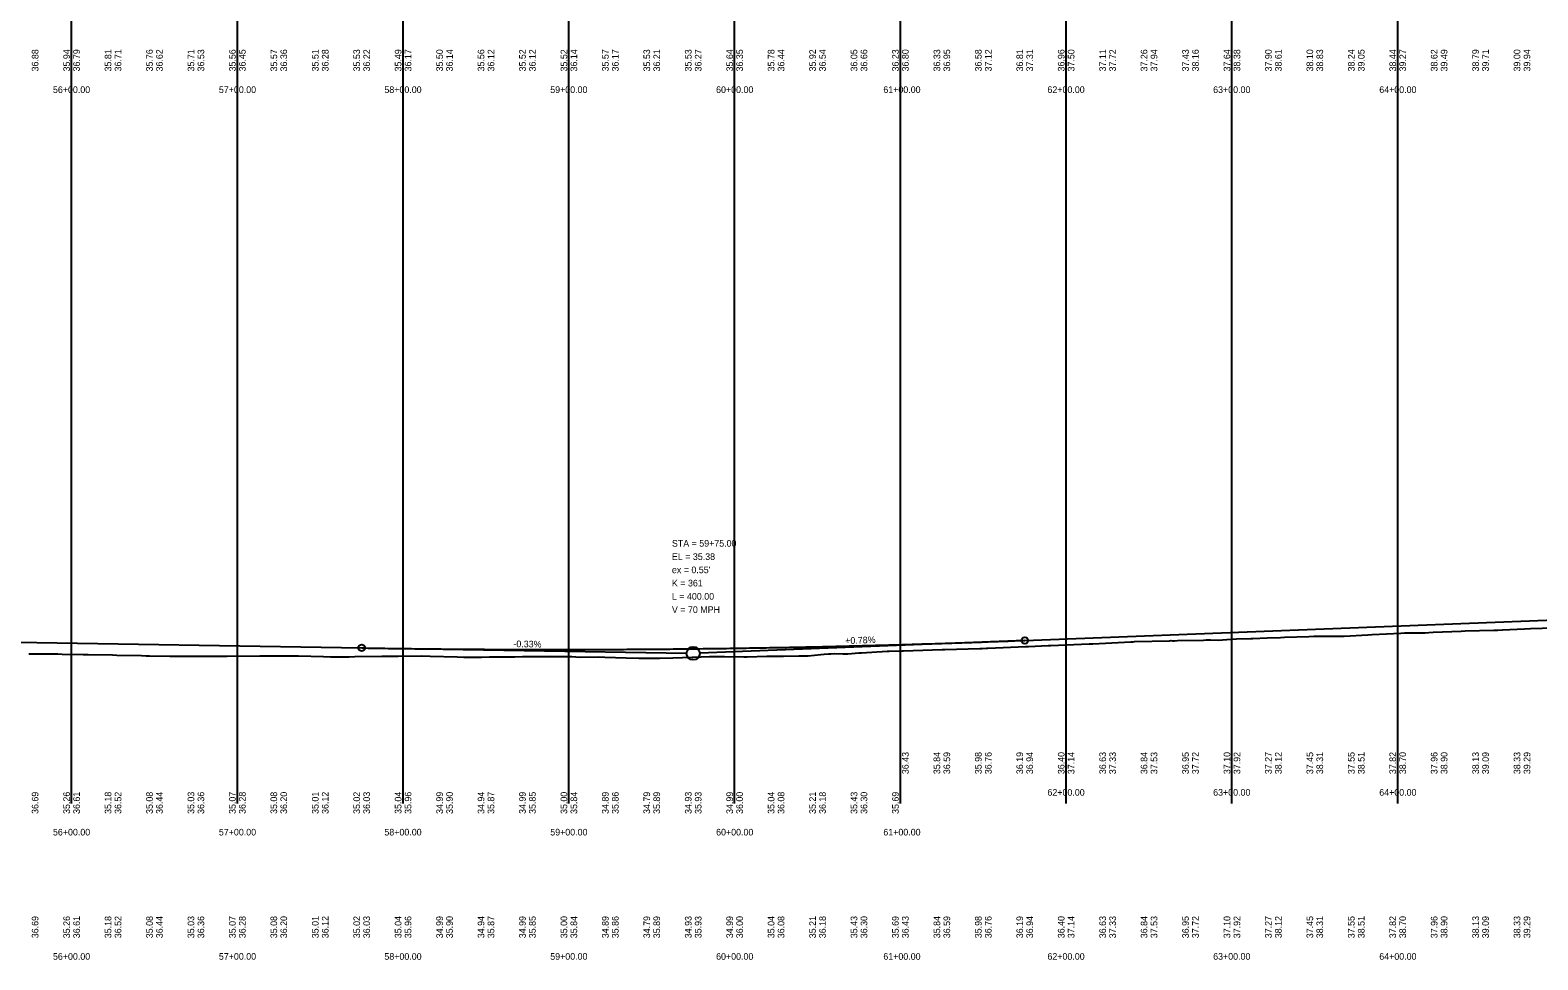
# Model space of a CAD drawing. Extents: x 3880794 to 3915434, y 287517 to 300173.
# Drawn here: x 3904726 to 3905636, y 292382 to 292943 of the extents above; entities that cross this region are included whole.
import ezdxf

# ---------------------------------------------------------------- set-up
doc = ezdxf.new("R2010")
doc.units = 0
for name, color, linetype in [('Level 1', 7, 'Continuous'), ('Level 30', 7, 'Continuous'), ('Level 31', 7, 'Continuous'), ('Level 32', 7, 'Continuous')]:
    doc.layers.add(name, color=color, linetype=linetype)

msp = doc.modelspace()

# ---------------------------------------------------------------- linework, layer by layer
at = {"layer": 'Level 1'}
for p, q in [((3904751.21, 292476.49), (3904751.21, 293504.13)), ((3904851.21, 292476.49), (3904851.21, 293504.13)), ((3904951.21, 292476.49), (3904951.21, 293504.13)), ((3905051.21, 292476.49), (3905051.21, 293504.13)), ((3905151.21, 292476.49), (3905151.21, 293504.13)), ((3905251.21, 292476.49), (3905251.21, 293504.13)), ((3905351.21, 292476.49), (3905351.21, 293504.13)), ((3905451.21, 292476.49), (3905451.21, 293504.13)), ((3905551.21, 292476.49), (3905551.21, 293504.13)), ((3905326.21, 292574.82), (3905901.21, 292597.29)), ((3904651.21, 292574.77), (3904926.21, 292570.28)), ((3905326.21, 292574.82), (3905130.21, 292567.17)), ((3904926.21, 292570.28), (3905122.21, 292567.07))]:
    msp.add_line(p, q, dxfattribs=at)
for points in [[(3905390.2, 292573.97), (3905390.84, 292573.98), (3905391.56, 292574.01), (3905392.38, 292574.09), (3905413.61, 292574.65), (3905414.41, 292574.68), (3905415.4, 292574.63), (3905416.64, 292574.65), (3905418.45, 292574.72), (3905434.14, 292575.05), (3905435.71, 292575.17), (3905438.24, 292575.15), (3905442.91, 292575.07), (3905448.1, 292575.31), (3905453.97, 292575.86), (3905462.61, 292576), (3905463.87, 292576.07), (3905472.49, 292576.32), (3905480.6, 292576.63), (3905482.84, 292576.7), (3905497.56, 292577.26), (3905500.64, 292577.37), (3905516.23, 292577.42), (3905518.82, 292577.47), (3905533.2, 292578.24), (3905535.73, 292578.34), (3905553.08, 292579.29), (3905555.38, 292579.42), (3905567.81, 292579.49), (3905570.08, 292579.64), (3905572.66, 292579.73), (3905589.57, 292580.5), (3905591.94, 292580.56), (3905609.19, 292580.97), (3905611.7, 292581.03), (3905614.34, 292581.13), (3905627.64, 292581.86), (3905631.31, 292581.92), (3905645.46, 292582.44)], [(3904725.42, 292566.79), (3904740.65, 292566.78), (3904742.93, 292566.69), (3904745.45, 292566.57), (3904758.25, 292566.26), (3904761.13, 292566.26), (3904775.9, 292566.02), (3904778.6, 292566.01), (3904793.42, 292565.63), (3904796.17, 292565.6), (3904798.2, 292565.55), (3904810.4, 292565.37), (3904814.1, 292565.36), (3904817.97, 292565.27), (3904837.97, 292565.27), (3904841.62, 292565.24), (3904845.11, 292565.41), (3904864.7, 292565.5), (3904868.25, 292565.55), (3904883.18, 292565.47), (3904888.03, 292565.46), (3904903.26, 292565.11), (3904907.33, 292564.89), (3904912.76, 292564.92), (3904918.71, 292564.93), (3904921.99, 292565.2), (3904938.39, 292565.27), (3904942.83, 292565.29), (3904948.19, 292565.29), (3904962.6, 292565.43), (3904967.59, 292565.23), (3904983.85, 292564.9), (3904987.79, 292564.74), (3904992.43, 292564.73), (3904998.49, 292564.74), (3905003.36, 292564.84), (3905018.65, 292564.88), (3905023.31, 292565.06), (3905028.73, 292565.04), (3905040.65, 292565.06), (3905042.44, 292565.08), (3905044.55, 292565.1), (3905052.94, 292565.12), (3905057.9, 292564.77), (3905068.98, 292564.83), (3905072.85, 292564.64), (3905085.86, 292564.32), (3905093.31, 292564.15), (3905105.85, 292564.04), (3905114.01, 292564.27), (3905125.59, 292564.73), (3905125.93, 292564.74), (3905136.05, 292565.06), (3905145.07, 292565.19), (3905156.72, 292564.98), (3905158.69, 292565.01), (3905170.54, 292565.31), (3905179.41, 292565.33), (3905180.73, 292565.33), (3905189.84, 292565.57), (3905195.49, 292565.55), (3905203.16, 292566.39), (3905205.25, 292566.58), (3905207.75, 292566.72), (3905209.26, 292566.8), (3905211.58, 292566.86), (3905216.57, 292566.71), (3905218.4, 292566.75), (3905219.42, 292566.81), (3905226.18, 292567.24), (3905226.55, 292567.27), (3905227.8, 292567.39), (3905243.32, 292568.3), (3905244.46, 292568.35), (3905251.98, 292568.6), (3905253.04, 292568.58), (3905276.49, 292569.34), (3905277.03, 292569.33), (3905277.53, 292569.34), (3905278.05, 292569.34), (3905299.2, 292569.97), (3905299.78, 292569.97), (3905300.6, 292569.99), (3905303.11, 292570.09), (3905303.93, 292570.13), (3905326.89, 292571.08), (3905327.64, 292571.14), (3905328.47, 292571.17), (3905340.32, 292571.7), (3905341.13, 292571.72), (3905341.98, 292571.72), (3905364.99, 292572.76), (3905365.52, 292572.79), (3905366.2, 292572.82), (3905366.76, 292572.85), (3905367.37, 292572.85), (3905390.2, 292573.97)]]:
    msp.add_lwpolyline(points, dxfattribs=at)
msp.add_circle((3905126.21, 292567.01), 4, dxfattribs=at)
msp.add_spline([(3904926.21, 292570.28), (3904934.21, 292570.15), (3904942.21, 292570.03), (3904950.21, 292569.93), (3904958.21, 292569.83), (3904966.21, 292569.74), (3904974.21, 292569.65), (3904982.21, 292569.58), (3904990.21, 292569.52), (3904998.21, 292569.46), (3905006.21, 292569.41), (3905014.21, 292569.38), (3905022.21, 292569.35), (3905030.21, 292569.33), (3905038.21, 292569.32), (3905046.21, 292569.31), (3905054.21, 292569.32), (3905062.21, 292569.34), (3905070.21, 292569.36), (3905078.21, 292569.39), (3905086.21, 292569.44), (3905094.21, 292569.49), (3905102.21, 292569.55), (3905110.21, 292569.62), (3905118.21, 292569.69), (3905126.21, 292569.78), (3905134.21, 292569.88), (3905142.21, 292569.98), (3905150.21, 292570.09), (3905158.21, 292570.21), (3905166.21, 292570.35), (3905174.21, 292570.49), (3905182.21, 292570.63), (3905190.21, 292570.79), (3905198.21, 292570.96), (3905206.21, 292571.13), (3905214.21, 292571.32), (3905222.21, 292571.51), (3905230.21, 292571.71), (3905238.21, 292571.92), (3905246.21, 292572.14), (3905254.21, 292572.37), (3905262.21, 292572.61), (3905270.21, 292572.85), (3905278.21, 292573.11), (3905286.21, 292573.37), (3905294.21, 292573.64), (3905302.21, 292573.93), (3905310.21, 292574.22), (3905318.21, 292574.52), (3905326.21, 292574.82)], degree=3, dxfattribs=at)
at = {"layer": 'Level 31'}
for centre in [(3905326.21, 292574.82), (3904926.21, 292570.28)]:
    msp.add_circle(centre, 2, dxfattribs=at)

# ---------------------------------------------------------------- texts
at = {"layer": 'Level 30'}
for s, p in [('56+00.00', (3904739.97, 292905.16)), ('56+00.00', (3904739.97, 292905.16)), ('57+00.00', (3904840.06, 292905.16)), ('57+00.00', (3904840.06, 292905.16)), ('58+00.00', (3904939.91, 292905.16)), ('58+00.00', (3904939.91, 292905.16)), ('59+00.00', (3905039.97, 292905.16)), ('59+00.00', (3905039.97, 292905.16)), ('60+00.00', (3905140.03, 292905.16)), ('60+00.00', (3905140.03, 292905.16)), ('61+00.00', (3905240.92, 292905.16)), ('61+00.00', (3905240.92, 292905.16)), ('62+00.00', (3905339.91, 292905.16)), ('62+00.00', (3905339.91, 292905.16)), ('63+00.00', (3905439.88, 292905.16)), ('63+00.00', (3905439.88, 292905.16)), ('64+00.00', (3905540.1, 292905.16)), ('64+00.00', (3905540.1, 292905.16)), ('62+00.00', (3905339.91, 292481.11)), ('62+00.00', (3905339.91, 292481.11)), ('63+00.00', (3905439.88, 292481.11)), ('64+00.00', (3905540.1, 292481.11)), ('64+00.00', (3905540.1, 292481.11)), ('56+00.00', (3904739.97, 292457.11)), ('56+00.00', (3904739.97, 292457.11)), ('57+00.00', (3904840.06, 292457.11)), ('57+00.00', (3904840.06, 292457.11)), ('58+00.00', (3904939.91, 292457.11)), ('58+00.00', (3904939.91, 292457.11)), ('59+00.00', (3905039.97, 292457.11)), ('59+00.00', (3905039.97, 292457.11)), ('60+00.00', (3905140.03, 292457.11)), ('60+00.00', (3905140.03, 292457.11)), ('61+00.00', (3905240.92, 292457.11)), ('61+00.00', (3905240.92, 292457.11)), ('56+00.00', (3904739.97, 292382.11)), ('56+00.00', (3904739.97, 292382.11)), ('57+00.00', (3904840.06, 292382.11)), ('57+00.00', (3904840.06, 292382.11)), ('58+00.00', (3904939.91, 292382.11)), ('58+00.00', (3904939.91, 292382.11)), ('59+00.00', (3905039.97, 292382.11)), ('59+00.00', (3905039.97, 292382.11)), ('60+00.00', (3905140.03, 292382.11)), ('60+00.00', (3905140.03, 292382.11)), ('61+00.00', (3905240.92, 292382.11)), ('61+00.00', (3905240.92, 292382.11)), ('62+00.00', (3905339.91, 292382.11)), ('62+00.00', (3905339.91, 292382.11)), ('63+00.00', (3905439.88, 292382.11)), ('63+00.00', (3905439.88, 292382.11)), ('64+00.00', (3905540.1, 292382.11)), ('64+00.00', (3905540.1, 292382.11))]:
    msp.add_text(s, height=4, dxfattribs=at).set_placement(p)
at = {"layer": 'Level 31'}
for s, p in [('STA = 59+75.00', (3905113.38, 292631.39)), ("ex = 0.55'", (3905113.38, 292615.39)), ('EL = 35.38', (3905113.38, 292623.39)), ('K = 361', (3905113.38, 292607.39)), ('L = 400.00', (3905113.38, 292599.39)), ('V = 70 MPH', (3905113.38, 292591.39))]:
    msp.add_text(s, height=4, dxfattribs=at).set_placement(p)
for s, rotation, p in [('-0.33%', 359.06359, (3905017.72, 292570.78)), ('+0.78%', 2.23781, (3905218, 292572.6)), ('36.43', 90, (3905256.21, 292494.11)), ('35.84', 90, (3905275.21, 292494.11)), ('36.59', 90, (3905281.21, 292494.11)), ('35.98', 90, (3905300.21, 292494.11)), ('36.76', 90, (3905306.21, 292494.11)), ('36.19', 90, (3905325.21, 292494.11)), ('36.94', 90, (3905331.21, 292494.11)), ('36.40', 90, (3905350.21, 292494.11)), ('37.14', 90, (3905356.21, 292494.11)), ('36.63', 90, (3905375.21, 292494.11)), ('37.33', 90, (3905381.21, 292494.11)), ('36.84', 90, (3905400.21, 292494.11)), ('37.53', 90, (3905406.21, 292494.11)), ('36.95', 90, (3905425.21, 292494.11)), ('37.72', 90, (3905431.21, 292494.11)), ('37.10', 90, (3905450.21, 292494.11)), ('37.92', 90, (3905456.21, 292494.11)), ('37.27', 90, (3905475.21, 292494.11)), ('38.12', 90, (3905481.21, 292494.11)), ('37.45', 90, (3905500.21, 292494.11)), ('38.31', 90, (3905506.21, 292494.11)), ('37.55', 90, (3905525.21, 292494.11)), ('38.51', 90, (3905531.21, 292494.11)), ('37.82', 90, (3905550.21, 292494.11)), ('38.70', 90, (3905556.21, 292494.11)), ('37.96', 90, (3905575.21, 292494.11)), ('38.90', 90, (3905581.21, 292494.11)), ('38.13', 90, (3905600.21, 292494.11)), ('39.09', 90, (3905606.21, 292494.11)), ('38.33', 90, (3905625.21, 292494.11)), ('39.29', 90, (3905631.21, 292494.11)), ('36.69', 90, (3904731.21, 292470.11)), ('35.26', 90, (3904750.21, 292470.11)), ('36.61', 90, (3904756.21, 292470.11)), ('35.18', 90, (3904775.21, 292470.11)), ('36.52', 90, (3904781.21, 292470.11)), ('35.08', 90, (3904800.21, 292470.11)), ('36.44', 90, (3904806.21, 292470.11)), ('35.03', 90, (3904825.21, 292470.11)), ('36.36', 90, (3904831.21, 292470.11)), ('35.07', 90, (3904850.21, 292470.11)), ('36.28', 90, (3904856.21, 292470.11)), ('35.08', 90, (3904875.21, 292470.11)), ('36.20', 90, (3904881.21, 292470.11)), ('35.01', 90, (3904900.21, 292470.11)), ('36.12', 90, (3904906.21, 292470.11)), ('35.02', 90, (3904925.21, 292470.11)), ('36.03', 90, (3904931.21, 292470.11)), ('35.04', 90, (3904950.21, 292470.11)), ('35.96', 90, (3904956.21, 292470.11)), ('34.99', 90, (3904975.21, 292470.11)), ('35.90', 90, (3904981.21, 292470.11)), ('34.94', 90, (3905000.21, 292470.11)), ('35.87', 90, (3905006.21, 292470.11)), ('34.99', 90, (3905025.21, 292470.11)), ('35.85', 90, (3905031.21, 292470.11)), ('35.00', 90, (3905050.21, 292470.11)), ('35.84', 90, (3905056.21, 292470.11)), ('34.89', 90, (3905075.21, 292470.11)), ('35.86', 90, (3905081.21, 292470.11)), ('34.79', 90, (3905100.21, 292470.11)), ('35.89', 90, (3905106.21, 292470.11)), ('34.93', 90, (3905125.21, 292470.11)), ('35.93', 90, (3905131.21, 292470.11)), ('34.99', 90, (3905150.21, 292470.11)), ('36.00', 90, (3905156.21, 292470.11)), ('35.04', 90, (3905175.21, 292470.11)), ('36.08', 90, (3905181.21, 292470.11)), ('35.21', 90, (3905200.21, 292470.11)), ('36.18', 90, (3905206.21, 292470.11)), ('35.43', 90, (3905225.21, 292470.11)), ('36.30', 90, (3905231.21, 292470.11)), ('35.69', 90, (3905250.21, 292470.11)), ('36.69', 90, (3904731.21, 292395.11)), ('35.26', 90, (3904750.21, 292395.11)), ('36.61', 90, (3904756.21, 292395.11)), ('35.18', 90, (3904775.21, 292395.11)), ('36.52', 90, (3904781.21, 292395.11)), ('35.08', 90, (3904800.21, 292395.11)), ('36.44', 90, (3904806.21, 292395.11)), ('35.03', 90, (3904825.21, 292395.11)), ('36.36', 90, (3904831.21, 292395.11)), ('35.07', 90, (3904850.21, 292395.11)), ('36.28', 90, (3904856.21, 292395.11)), ('35.08', 90, (3904875.21, 292395.11)), ('36.20', 90, (3904881.21, 292395.11)), ('35.01', 90, (3904900.21, 292395.11)), ('36.12', 90, (3904906.21, 292395.11)), ('35.02', 90, (3904925.21, 292395.11)), ('36.03', 90, (3904931.21, 292395.11)), ('35.04', 90, (3904950.21, 292395.11)), ('35.96', 90, (3904956.21, 292395.11)), ('34.99', 90, (3904975.21, 292395.11)), ('35.90', 90, (3904981.21, 292395.11)), ('34.94', 90, (3905000.21, 292395.11)), ('35.87', 90, (3905006.21, 292395.11)), ('34.99', 90, (3905025.21, 292395.11)), ('35.85', 90, (3905031.21, 292395.11)), ('35.00', 90, (3905050.21, 292395.11)), ('35.84', 90, (3905056.21, 292395.11)), ('34.89', 90, (3905075.21, 292395.11)), ('35.86', 90, (3905081.21, 292395.11)), ('34.79', 90, (3905100.21, 292395.11)), ('35.89', 90, (3905106.21, 292395.11)), ('34.93', 90, (3905125.21, 292395.11)), ('35.93', 90, (3905131.21, 292395.11)), ('34.99', 90, (3905150.21, 292395.11)), ('36.00', 90, (3905156.21, 292395.11)), ('35.04', 90, (3905175.21, 292395.11)), ('36.08', 90, (3905181.21, 292395.11)), ('35.21', 90, (3905200.21, 292395.11)), ('36.18', 90, (3905206.21, 292395.11)), ('35.43', 90, (3905225.21, 292395.11)), ('36.30', 90, (3905231.21, 292395.11)), ('35.69', 90, (3905250.21, 292395.11)), ('36.43', 90, (3905256.21, 292395.11)), ('35.84', 90, (3905275.21, 292395.11)), ('36.59', 90, (3905281.21, 292395.11)), ('35.98', 90, (3905300.21, 292395.11)), ('36.76', 90, (3905306.21, 292395.11)), ('36.19', 90, (3905325.21, 292395.11)), ('36.94', 90, (3905331.21, 292395.11)), ('36.40', 90, (3905350.21, 292395.11)), ('37.14', 90, (3905356.21, 292395.11)), ('36.63', 90, (3905375.21, 292395.11)), ('37.33', 90, (3905381.21, 292395.11)), ('36.84', 90, (3905400.21, 292395.11)), ('37.53', 90, (3905406.21, 292395.11)), ('36.95', 90, (3905425.21, 292395.11)), ('37.72', 90, (3905431.21, 292395.11)), ('37.10', 90, (3905450.21, 292395.11)), ('37.92', 90, (3905456.21, 292395.11)), ('37.27', 90, (3905475.21, 292395.11)), ('38.12', 90, (3905481.21, 292395.11)), ('37.45', 90, (3905500.21, 292395.11)), ('38.31', 90, (3905506.21, 292395.11)), ('37.55', 90, (3905525.21, 292395.11)), ('38.51', 90, (3905531.21, 292395.11)), ('37.82', 90, (3905550.21, 292395.11)), ('38.70', 90, (3905556.21, 292395.11)), ('37.96', 90, (3905575.21, 292395.11)), ('38.90', 90, (3905581.21, 292395.11)), ('38.13', 90, (3905600.21, 292395.11)), ('39.09', 90, (3905606.21, 292395.11)), ('38.33', 90, (3905625.21, 292395.11)), ('39.29', 90, (3905631.21, 292395.11))]:
    msp.add_text(s, height=4, rotation=rotation, dxfattribs=at).set_placement(p)
at = {"layer": 'Level 32'}
for s, p in [('36.88', (3904731.21, 292918.16)), ('35.94', (3904750.21, 292918.16)), ('36.79', (3904756.21, 292918.16)), ('35.81', (3904775.21, 292918.16)), ('36.71', (3904781.21, 292918.16)), ('35.76', (3904800.21, 292918.16)), ('36.62', (3904806.21, 292918.16)), ('35.71', (3904825.21, 292918.16)), ('36.53', (3904831.21, 292918.16)), ('35.56', (3904850.21, 292918.16)), ('36.45', (3904856.21, 292918.16)), ('35.57', (3904875.21, 292918.16)), ('36.36', (3904881.21, 292918.16)), ('35.51', (3904900.21, 292918.16)), ('36.28', (3904906.21, 292918.16)), ('35.53', (3904925.21, 292918.16)), ('36.22', (3904931.21, 292918.16)), ('35.49', (3904950.21, 292918.16)), ('36.17', (3904956.21, 292918.16)), ('35.50', (3904975.21, 292918.16)), ('36.14', (3904981.21, 292918.16)), ('35.56', (3905000.21, 292918.16)), ('36.12', (3905006.21, 292918.16)), ('35.52', (3905025.21, 292918.16)), ('36.12', (3905031.21, 292918.16)), ('35.52', (3905050.21, 292918.16)), ('36.14', (3905056.21, 292918.16)), ('35.57', (3905075.21, 292918.16)), ('36.17', (3905081.21, 292918.16)), ('35.53', (3905100.21, 292918.16)), ('36.21', (3905106.21, 292918.16)), ('35.53', (3905125.21, 292918.16)), ('36.27', (3905131.21, 292918.16)), ('35.64', (3905150.21, 292918.16)), ('36.35', (3905156.21, 292918.16)), ('35.78', (3905175.21, 292918.16)), ('36.44', (3905181.21, 292918.16)), ('35.92', (3905200.21, 292918.16)), ('36.54', (3905206.21, 292918.16)), ('36.05', (3905225.21, 292918.16)), ('36.66', (3905231.21, 292918.16)), ('36.23', (3905250.21, 292918.16)), ('36.80', (3905256.21, 292918.16)), ('36.33', (3905275.21, 292918.16)), ('36.95', (3905281.21, 292918.16)), ('36.58', (3905300.21, 292918.16)), ('37.12', (3905306.21, 292918.16)), ('36.81', (3905325.21, 292918.16)), ('37.31', (3905331.21, 292918.16)), ('36.96', (3905350.21, 292918.16)), ('37.50', (3905356.21, 292918.16)), ('37.11', (3905375.21, 292918.16)), ('37.72', (3905381.21, 292918.16)), ('37.26', (3905400.21, 292918.16)), ('37.94', (3905406.21, 292918.16)), ('37.43', (3905425.21, 292918.16)), ('38.16', (3905431.21, 292918.16)), ('37.64', (3905450.21, 292918.16)), ('38.38', (3905456.21, 292918.16)), ('37.90', (3905475.21, 292918.16)), ('38.61', (3905481.21, 292918.16)), ('38.10', (3905500.21, 292918.16)), ('38.83', (3905506.21, 292918.16)), ('38.24', (3905525.21, 292918.16)), ('39.05', (3905531.21, 292918.16)), ('38.44', (3905550.21, 292918.16)), ('39.27', (3905556.21, 292918.16)), ('38.62', (3905575.21, 292918.16)), ('39.49', (3905581.21, 292918.16)), ('38.79', (3905600.21, 292918.16)), ('39.71', (3905606.21, 292918.16)), ('39.00', (3905625.21, 292918.16)), ('39.94', (3905631.21, 292918.16))]:
    msp.add_text(s, height=4, rotation=90, dxfattribs=at).set_placement(p)

doc.saveas('drawing.dxf')
